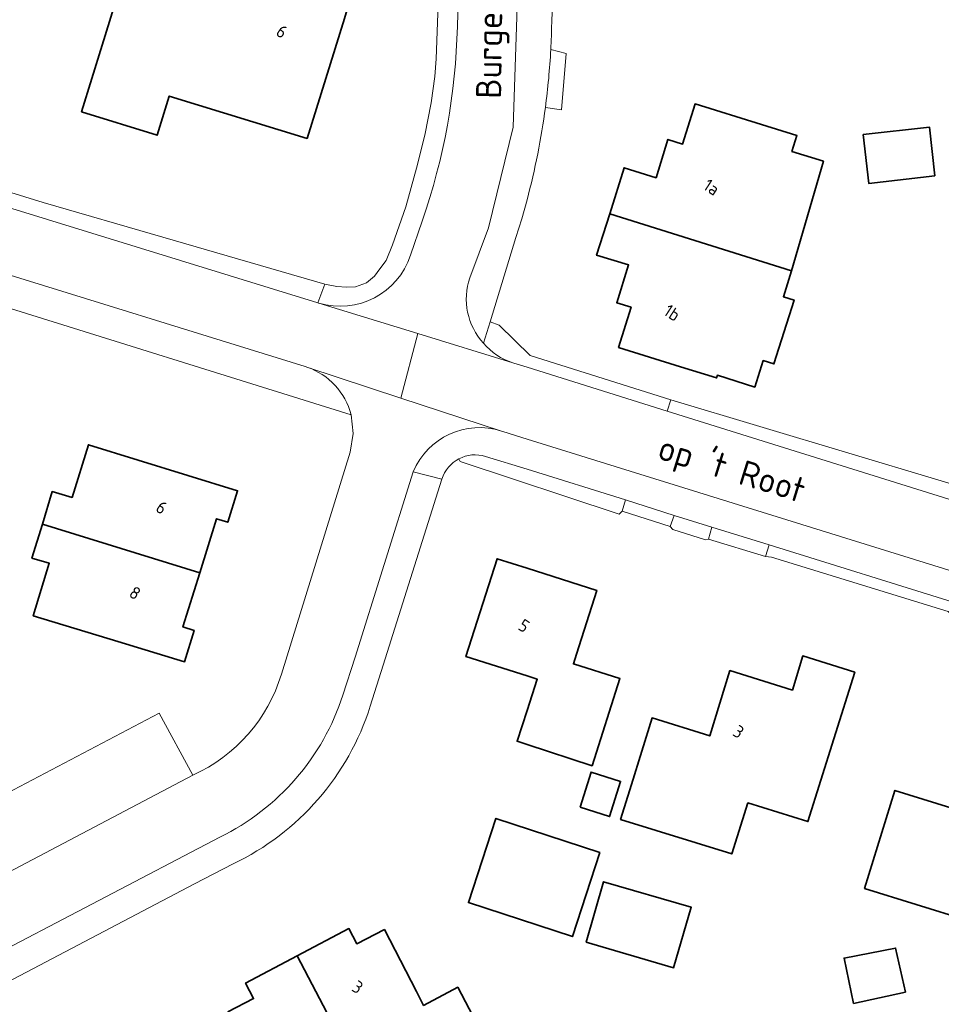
# Model space of a CAD drawing. Extents: x 184422 to 188298, y 343471 to 350189.
# Tile 363 of 513: x 186964 to 187030, y 348681 to 348752. Entities that reach past the tile are written whole.
import ezdxf
from ezdxf.enums import TextEntityAlignment as Align

# ---------------------------------------------------------------- set-up
doc = ezdxf.new("R2010")
doc.units = 0
for name, color, linetype, lineweight in [('B-WA-GR-BEPLANTING_CULTUUR_HEESTERS-GV', 252, 'Continuous', 18), ('B-WA-OG-TERREIN_ERF-GV', 252, 'Continuous', 18), ('B-WA-OG-TOPOGRAFIE-T18', 252, 'Continuous', 18), ('B-WA-VH-VERHARDING_ASFALT-GV', 252, 'Continuous', 18), ('B-WA-VH-VERHARDING_HALFVERHARDING-GV', 252, 'Continuous', 18), ('B-WA-VH-VERHARDING_OPEN-GV', 252, 'Continuous', 18), ('B-WA-VH-VERHARDING_STRAATBAKSTEEN-GV', 252, 'Continuous', 18), ('B-WE-OG-BEBOUWING-GV', 250, 'Continuous', 35), ('B-WE-OG-BEBOUWING-T18', 10, 'Continuous', 18)]:
    doc.layers.add(name, color=color, linetype=linetype, lineweight=lineweight)
doc.styles.add('NLCS-ISO-M1000-T18', font='NLCS-ISO.ttf', dxfattribs={"height": 1.8})
doc.styles.add('NLCS-ISO-M500-T18', font='NLCS-ISO.ttf', dxfattribs={"height": 0.9})

msp = doc.modelspace()

# ---------------------------------------------------------------- linework, layer by layer
at = {"layer": 'B-WA-GR-BEPLANTING_CULTUUR_HEESTERS-GV', "flags": 128}
for points in [[(186999.064, 348726.959), (187000, 348726.666), (187010.049, 348723.523), (187010.304, 348724.338), (187000.221, 348727.51), (186998.01, 348729.681), (186997.352, 348729.934), (186996.883, 348728.403)], [(186999.064, 348726.959), (187000, 348726.666), (187010.049, 348723.523), (187010.304, 348724.338), (187000.221, 348727.51), (186998.01, 348729.681), (186997.352, 348729.934), (186996.883, 348728.403)], [(186999.064, 348726.959), (187000, 348726.666), (187010.049, 348723.523), (187010.304, 348724.338), (187000.221, 348727.51), (186998.01, 348729.681), (186997.352, 348729.934), (186996.883, 348728.403)], [(186998.978, 348726.985), (186999.064, 348726.959)], [(186998.978, 348726.985), (186999.064, 348726.959)], [(186998.978, 348726.985), (186999.064, 348726.959)]]:
    msp.add_lwpolyline(points, dxfattribs=at)
at = {"layer": 'B-WA-GR-BEPLANTING_CULTUUR_HEESTERS-GV'}
msp.add_lwpolyline([(186996.883, 348728.403, 0.143841), (186998.978, 348726.985)], format="xyb", dxfattribs=at)
msp.add_lwpolyline([(186996.883, 348728.403, 0.143841), (186998.978, 348726.985)], format="xyb", dxfattribs=at)
msp.add_lwpolyline([(186996.883, 348728.403, 0.143841), (186998.978, 348726.985)], format="xyb", dxfattribs=at)
at = {"layer": 'B-WA-OG-TERREIN_ERF-GV', "flags": 128}
for points in [[(187003.307, 348808.9), (187003.284, 348807.992), (187003.219, 348805.454), (187004.017, 348805.449), (187004.184, 348801.254), (187003.106, 348801.188), (187002.181, 348766.706), (187003.232, 348766.681), (187003.044, 348762.004), (187002.056, 348762.053), (187001.77, 348751.372)], [(187003.307, 348808.9), (187003.284, 348807.992), (187003.219, 348805.454), (187004.017, 348805.449), (187004.184, 348801.254), (187003.106, 348801.188), (187002.181, 348766.706), (187003.232, 348766.681), (187003.044, 348762.004), (187002.056, 348762.053), (187001.77, 348751.372)], [(187003.307, 348808.9), (187003.284, 348807.992), (187003.219, 348805.454), (187004.017, 348805.449), (187004.184, 348801.254), (187003.106, 348801.188), (187002.181, 348766.706), (187003.232, 348766.681), (187003.044, 348762.004), (187002.056, 348762.053), (187001.77, 348751.372)], [(186911.349, 348753.958), (186919.604, 348751.458), (186955.743, 348740.31), (186956.061, 348741.341), (186965.288, 348738.495), (186973.88, 348736.005), (186985.5, 348732.637), (186986.359, 348732.456), (186987.046, 348732.419), (186987.697, 348732.443), (186988.485, 348732.718), (186989.065, 348733.198), (186989.449, 348733.725), (186989.906, 348734.337), (186990.353, 348735.443), (186991.302, 348738.187), (186992.076, 348740.95), (186992.67, 348743.311), (186993.126, 348745.628), (186993.377, 348747.53), (186993.476, 348748.797), (186993.826, 348757.958)], [(186911.349, 348753.958), (186919.604, 348751.458), (186955.743, 348740.31), (186956.061, 348741.341), (186965.288, 348738.495), (186973.88, 348736.005), (186985.5, 348732.637), (186986.359, 348732.456), (186987.046, 348732.419), (186987.697, 348732.443), (186988.485, 348732.718), (186989.065, 348733.198), (186989.449, 348733.725), (186989.906, 348734.337), (186990.353, 348735.443), (186991.302, 348738.187), (186992.076, 348740.95), (186992.67, 348743.311), (186993.126, 348745.628), (186993.377, 348747.53), (186993.476, 348748.797), (186993.826, 348757.958)], [(186911.349, 348753.958), (186919.604, 348751.458), (186955.743, 348740.31), (186956.061, 348741.341), (186965.288, 348738.495), (186973.88, 348736.005), (186985.5, 348732.637), (186986.359, 348732.456), (186987.046, 348732.419), (186987.697, 348732.443), (186988.485, 348732.718), (186989.065, 348733.198), (186989.449, 348733.725), (186989.906, 348734.337), (186990.353, 348735.443), (186991.302, 348738.187), (186992.076, 348740.95), (186992.67, 348743.311), (186993.126, 348745.628), (186993.377, 348747.53), (186993.476, 348748.797), (186993.826, 348757.958)], [(187001.703, 348749.46), (187002.796, 348749.167), (187002.479, 348745.135), (187001.318, 348745.309)], [(187001.703, 348749.46), (187002.796, 348749.167), (187002.479, 348745.135), (187001.318, 348745.309)], [(187001.703, 348749.46), (187002.796, 348749.167), (187002.479, 348745.135), (187001.318, 348745.309)], [(187000, 348738.678), (186999.617, 348737.316), (186999.199, 348735.966), (186997.352, 348729.934), (186998.01, 348729.681), (187000.221, 348727.51), (187010.304, 348724.338), (187035.842, 348716.669)], [(187000, 348738.678), (186999.617, 348737.316), (186999.199, 348735.966), (186997.352, 348729.934), (186998.01, 348729.681), (187000.221, 348727.51), (187010.304, 348724.338), (187035.842, 348716.669)], [(187000, 348738.678), (186999.617, 348737.316), (186999.199, 348735.966), (186997.352, 348729.934), (186998.01, 348729.681), (187000.221, 348727.51), (187010.304, 348724.338), (187035.842, 348716.669)], [(186982.382, 348704.642), (186987.318, 348720.579), (186987.536, 348721.916), (186987.381, 348723.262), (186960.714, 348731.57)], [(186982.382, 348704.642), (186987.318, 348720.579), (186987.536, 348721.916), (186987.381, 348723.262), (186960.714, 348731.57)], [(186982.382, 348704.642), (186987.318, 348720.579), (186987.536, 348721.916), (186987.381, 348723.262), (186960.714, 348731.57)], [(187048.637, 348671.906), (187039.699, 348674.61), (187039.302, 348675.775), (187039.92, 348677.55), (187040.979, 348682.427), (187045.435, 348696.728), (187047.591, 348703.806), (187034.306, 348707.805), (187033.91, 348707.791), (187030.539, 348708.817), (187030.199, 348709.156), (187017.526, 348713.034), (187017.092, 348713.091), (187013.009, 348714.345), (187012.804, 348714.3), (187010.452, 348715.021), (187010.274, 348715.24), (187006.828, 348716.357), (187006.619, 348716.125), (186995.215, 348719.911), (186995.118, 348720.102)], [(187048.637, 348671.906), (187039.699, 348674.61), (187039.302, 348675.775), (187039.92, 348677.55), (187040.979, 348682.427), (187045.435, 348696.728), (187047.591, 348703.806), (187034.306, 348707.805), (187033.91, 348707.791), (187030.539, 348708.817), (187030.199, 348709.156), (187017.526, 348713.034), (187017.092, 348713.091), (187013.009, 348714.345), (187012.804, 348714.3), (187010.452, 348715.021), (187010.274, 348715.24), (187006.828, 348716.357), (187006.619, 348716.125), (186995.215, 348719.911), (186995.118, 348720.102)], [(187048.637, 348671.906), (187039.699, 348674.61), (187039.302, 348675.775), (187039.92, 348677.55), (187040.979, 348682.427), (187045.435, 348696.728), (187047.591, 348703.806), (187034.306, 348707.805), (187033.91, 348707.791), (187030.539, 348708.817), (187030.199, 348709.156), (187017.526, 348713.034), (187017.092, 348713.091), (187013.009, 348714.345), (187012.804, 348714.3), (187010.452, 348715.021), (187010.274, 348715.24), (187006.828, 348716.357), (187006.619, 348716.125), (186995.215, 348719.911), (186995.118, 348720.102)], [(186993.898, 348718.644), (186989.691, 348705.298), (186988.75, 348702.346)], [(186993.898, 348718.644), (186989.691, 348705.298), (186988.75, 348702.346)], [(186993.898, 348718.644), (186989.691, 348705.298), (186988.75, 348702.346)], [(186949.626, 348683.557), (186960.536, 348689.256), (186958.157, 348693.715), (186973.623, 348701.85), (186976.038, 348697.414)], [(186949.626, 348683.557), (186960.536, 348689.256), (186958.157, 348693.715), (186973.623, 348701.85), (186976.038, 348697.414)], [(186949.626, 348683.557), (186960.536, 348689.256), (186958.157, 348693.715), (186973.623, 348701.85), (186976.038, 348697.414)], [(186978.924, 348691.048), (186976.145, 348689.624), (186952.94, 348677.419)], [(186978.924, 348691.048), (186976.145, 348689.624), (186952.94, 348677.419)], [(186978.924, 348691.048), (186976.145, 348689.624), (186952.94, 348677.419)], [(186978.545, 348680.426), (186980.392, 348681.379), (186979.814, 348682.499), (186983.524, 348684.451), (186987.223, 348686.398), (186987.791, 348685.312), (186989.778, 348686.334), (186992.065, 348681.888), (186992.579, 348680.889), (186995.028, 348682.198), (186997.76, 348676.994)], [(186978.545, 348680.426), (186980.392, 348681.379), (186979.814, 348682.499), (186983.524, 348684.451), (186987.223, 348686.398), (186987.791, 348685.312), (186989.778, 348686.334), (186992.065, 348681.888), (186992.579, 348680.889), (186995.028, 348682.198), (186997.76, 348676.994)], [(186978.545, 348680.426), (186980.392, 348681.379), (186979.814, 348682.499), (186983.524, 348684.451), (186987.223, 348686.398), (186987.791, 348685.312), (186989.778, 348686.334), (186992.065, 348681.888), (186992.579, 348680.889), (186995.028, 348682.198), (186997.76, 348676.994)]]:
    msp.add_lwpolyline(points, dxfattribs=at)
for points in [[(186974.336, 348746.116), (186973.471, 348743.316), (186968.051, 348744.99), (186969.527, 348749.767), (186972.661, 348759.911), (186987.945, 348755.228), (186986.901, 348751.694), (186984.225, 348743.086)], [(186974.336, 348746.116), (186973.471, 348743.316), (186968.051, 348744.99), (186969.527, 348749.767), (186972.661, 348759.911), (186987.945, 348755.228), (186986.901, 348751.694), (186984.225, 348743.086)], [(186974.336, 348746.116), (186973.471, 348743.316), (186968.051, 348744.99), (186969.527, 348749.767), (186972.661, 348759.911), (186987.945, 348755.228), (186986.901, 348751.694), (186984.225, 348743.086)], [(187005.938, 348737.684), (187006.962, 348740.978), (187009.254, 348740.266), (187010.106, 348743.007), (187011.156, 348742.68), (187012.05, 348745.554), (187016.824, 348744.07), (187019.35, 348743.285), (187018.997, 348742.15), (187021.253, 348741.448), (187018.972, 348733.595), (187018.384, 348731.725), (187019.147, 348731.485), (187017.705, 348726.907), (187016.942, 348727.147), (187016.345, 348725.249), (187013.66, 348726.094), (187013.6, 348725.902), (187011.012, 348726.707), (187006.572, 348728.086), (187007.468, 348730.971), (187006.436, 348731.291), (187007.281, 348734.013), (187004.986, 348734.708)], [(187005.938, 348737.684), (187006.962, 348740.978), (187009.254, 348740.266), (187010.106, 348743.007), (187011.156, 348742.68), (187012.05, 348745.554), (187016.824, 348744.07), (187019.35, 348743.285), (187018.997, 348742.15), (187021.253, 348741.448), (187018.972, 348733.595), (187018.384, 348731.725), (187019.147, 348731.485), (187017.705, 348726.907), (187016.942, 348727.147), (187016.345, 348725.249), (187013.66, 348726.094), (187013.6, 348725.902), (187011.012, 348726.707), (187006.572, 348728.086), (187007.468, 348730.971), (187006.436, 348731.291), (187007.281, 348734.013), (187004.986, 348734.708)], [(187005.938, 348737.684), (187006.962, 348740.978), (187009.254, 348740.266), (187010.106, 348743.007), (187011.156, 348742.68), (187012.05, 348745.554), (187016.824, 348744.07), (187019.35, 348743.285), (187018.997, 348742.15), (187021.253, 348741.448), (187018.972, 348733.595), (187018.384, 348731.725), (187019.147, 348731.485), (187017.705, 348726.907), (187016.942, 348727.147), (187016.345, 348725.249), (187013.66, 348726.094), (187013.6, 348725.902), (187011.012, 348726.707), (187006.572, 348728.086), (187007.468, 348730.971), (187006.436, 348731.291), (187007.281, 348734.013), (187004.986, 348734.708)], [(186975.44, 348705.541), (186970.657, 348706.998), (186964.593, 348708.845), (186965.738, 348712.606), (186964.497, 348712.984), (186965.239, 348715.421), (186965.952, 348717.762), (186967.374, 348717.328), (186968.544, 348721.115), (186979.238, 348717.812), (186978.538, 348715.554), (186977.73, 348715.8), (186976.528, 348711.927), (186975.323, 348708.046), (186976.125, 348707.79)], [(186975.44, 348705.541), (186970.657, 348706.998), (186964.593, 348708.845), (186965.738, 348712.606), (186964.497, 348712.984), (186965.239, 348715.421), (186965.952, 348717.762), (186967.374, 348717.328), (186968.544, 348721.115), (186979.238, 348717.812), (186978.538, 348715.554), (186977.73, 348715.8), (186976.528, 348711.927), (186975.323, 348708.046), (186976.125, 348707.79)], [(186975.44, 348705.541), (186970.657, 348706.998), (186964.593, 348708.845), (186965.738, 348712.606), (186964.497, 348712.984), (186965.239, 348715.421), (186965.952, 348717.762), (186967.374, 348717.328), (186968.544, 348721.115), (186979.238, 348717.812), (186978.538, 348715.554), (186977.73, 348715.8), (186976.528, 348711.927), (186975.323, 348708.046), (186976.125, 348707.79)], [(187004.676, 348698.085), (187000, 348699.61), (186999.281, 348699.845), (187000, 348702.049), (187000.731, 348704.289), (187000, 348704.522), (186995.613, 348705.918), (186997.858, 348712.931), (187000, 348712.251), (187004.997, 348710.665), (187003.543, 348706.083), (187003.323, 348705.394), (187006.659, 348704.335)], [(187004.676, 348698.085), (187000, 348699.61), (186999.281, 348699.845), (187000, 348702.049), (187000.731, 348704.289), (187000, 348704.522), (186995.613, 348705.918), (186997.858, 348712.931), (187000, 348712.251), (187004.997, 348710.665), (187003.543, 348706.083), (187003.323, 348705.394), (187006.659, 348704.335)], [(187004.676, 348698.085), (187000, 348699.61), (186999.281, 348699.845), (187000, 348702.049), (187000.731, 348704.289), (187000, 348704.522), (186995.613, 348705.918), (186997.858, 348712.931), (187000, 348712.251), (187004.997, 348710.665), (187003.543, 348706.083), (187003.323, 348705.394), (187006.659, 348704.335)], [(187022.007, 348700.021), (187020.14, 348694.084), (187015.825, 348695.425), (187014.685, 348691.759), (187006.713, 348694.238), (187007.489, 348696.734), (187008.974, 348701.509), (187013.099, 348700.226), (187014.554, 348704.905), (187019.028, 348703.514), (187019.774, 348705.965), (187023.507, 348704.791)], [(187022.007, 348700.021), (187020.14, 348694.084), (187015.825, 348695.425), (187014.685, 348691.759), (187006.713, 348694.238), (187007.489, 348696.734), (187008.974, 348701.509), (187013.099, 348700.226), (187014.554, 348704.905), (187019.028, 348703.514), (187019.774, 348705.965), (187023.507, 348704.791)], [(187022.007, 348700.021), (187020.14, 348694.084), (187015.825, 348695.425), (187014.685, 348691.759), (187006.713, 348694.238), (187007.489, 348696.734), (187008.974, 348701.509), (187013.099, 348700.226), (187014.554, 348704.905), (187019.028, 348703.514), (187019.774, 348705.965), (187023.507, 348704.791)], [(187038.576, 348694.777), (187036.168, 348687.036), (187034.149, 348686.582), (187031.733, 348687.332), (187031.617, 348686.984), (187024.207, 348689.282), (187026.387, 348696.314), (187030.395, 348695.071), (187031.68, 348699.204), (187034.832, 348698.224), (187035.669, 348700.917), (187040.061, 348699.551)], [(187038.576, 348694.777), (187036.168, 348687.036), (187034.149, 348686.582), (187031.733, 348687.332), (187031.617, 348686.984), (187024.207, 348689.282), (187026.387, 348696.314), (187030.395, 348695.071), (187031.68, 348699.204), (187034.832, 348698.224), (187035.669, 348700.917), (187040.061, 348699.551)], [(187038.576, 348694.777), (187036.168, 348687.036), (187034.149, 348686.582), (187031.733, 348687.332), (187031.617, 348686.984), (187024.207, 348689.282), (187026.387, 348696.314), (187030.395, 348695.071), (187031.68, 348699.204), (187034.832, 348698.224), (187035.669, 348700.917), (187040.061, 348699.551)], [(187003.259, 348685.834), (186995.799, 348688.271), (186997.77, 348694.306), (187005.231, 348691.87)], [(187003.259, 348685.834), (186995.799, 348688.271), (186997.77, 348694.306), (187005.231, 348691.87)], [(187003.259, 348685.834), (186995.799, 348688.271), (186997.77, 348694.306), (187005.231, 348691.87)], [(187005.496, 348689.762), (187011.778, 348687.93), (187010.514, 348683.595), (187004.231, 348685.427)], [(187005.496, 348689.762), (187011.778, 348687.93), (187010.514, 348683.595), (187004.231, 348685.427)], [(187005.496, 348689.762), (187011.778, 348687.93), (187010.514, 348683.595), (187004.231, 348685.427)], [(187022.743, 348684.292), (187026.429, 348685.002), (187027.137, 348681.843), (187023.423, 348681.02)], [(187022.743, 348684.292), (187026.429, 348685.002), (187027.137, 348681.843), (187023.423, 348681.02)], [(187022.743, 348684.292), (187026.429, 348685.002), (187027.137, 348681.843), (187023.423, 348681.02)]]:
    msp.add_lwpolyline(points, close=True, dxfattribs=at)
at = {"layer": 'B-WA-OG-TERREIN_ERF-GV'}
for points in [[(187001.77, 348751.372, -0.00899), (187001.703, 348749.46)], [(187001.77, 348751.372, -0.00899), (187001.703, 348749.46)], [(187001.77, 348751.372, -0.00899), (187001.703, 348749.46)], [(187001.318, 348745.309, -0.032054), (187000, 348738.678)], [(187001.318, 348745.309, -0.032054), (187000, 348738.678)], [(187001.318, 348745.309, -0.032054), (187000, 348738.678)], [(186995.118, 348720.102, 0.197873), (186993.898, 348718.644)], [(186995.118, 348720.102, 0.197873), (186993.898, 348718.644)], [(186995.118, 348720.102, 0.197873), (186993.898, 348718.644)], [(186976.038, 348697.414, 0.216606), (186982.382, 348704.642)], [(186976.038, 348697.414, 0.216606), (186982.382, 348704.642)], [(186976.038, 348697.414, 0.216606), (186982.382, 348704.642)], [(186988.75, 348702.346, -0.208009), (186978.924, 348691.048)], [(186988.75, 348702.346, -0.208009), (186978.924, 348691.048)], [(186988.75, 348702.346, -0.208009), (186978.924, 348691.048)]]:
    msp.add_lwpolyline(points, format="xyb", dxfattribs=at)
at = {"layer": 'B-WA-VH-VERHARDING_ASFALT-GV', "flags": 128}
for points in [[(186995.897, 348733.09), (186997.235, 348736.663), (186999.012, 348743.898), (187000, 348774.056), (187001.031, 348805.526), (187001.081, 348808.048), (187000, 348808.135), (186996.46, 348808.419), (186996.474, 348807.357), (186996.187, 348796.342), (186996.039, 348790.665), (186995.932, 348786.59), (186995.703, 348777.798), (186995.325, 348763.29), (186995.007, 348751.101)], [(186995.897, 348733.09), (186997.235, 348736.663), (186999.012, 348743.898), (187000, 348774.056), (187001.031, 348805.526), (187001.081, 348808.048), (187000, 348808.135), (186996.46, 348808.419), (186996.474, 348807.357), (186996.187, 348796.342), (186996.039, 348790.665), (186995.932, 348786.59), (186995.703, 348777.798), (186995.325, 348763.29), (186995.007, 348751.101)], [(186995.897, 348733.09), (186997.235, 348736.663), (186999.012, 348743.898), (187000, 348774.056), (187001.031, 348805.526), (187001.081, 348808.048), (187000, 348808.135), (186996.46, 348808.419), (186996.474, 348807.357), (186996.187, 348796.342), (186996.039, 348790.665), (186995.932, 348786.59), (186995.703, 348777.798), (186995.325, 348763.29), (186995.007, 348751.101)], [(186984.219, 348726.678), (186990.959, 348724.462), (186992.159, 348729.083), (186985.062, 348731.267), (186985.046, 348731.272), (186985.007, 348731.284), (186984.996, 348731.287), (186955.743, 348740.31), (186919.604, 348751.458), (186911.349, 348753.958), (186910.161, 348753.986)], [(186984.219, 348726.678), (186990.959, 348724.462), (186992.159, 348729.083), (186985.062, 348731.267), (186985.046, 348731.272), (186985.007, 348731.284), (186984.996, 348731.287), (186955.743, 348740.31), (186919.604, 348751.458), (186911.349, 348753.958), (186910.161, 348753.986)], [(186984.219, 348726.678), (186990.959, 348724.462), (186992.159, 348729.083), (186985.062, 348731.267), (186985.046, 348731.272), (186985.007, 348731.284), (186984.996, 348731.287), (186955.743, 348740.31), (186919.604, 348751.458), (186911.349, 348753.958), (186910.161, 348753.986)], [(186912.716, 348748.822), (186984.08, 348726.723)], [(186912.716, 348748.822), (186984.08, 348726.723)], [(186912.716, 348748.822), (186984.08, 348726.723)], [(186992.481, 348737.154), (186991.654, 348734.697)], [(186992.481, 348737.154), (186991.654, 348734.697)], [(186992.481, 348737.154), (186991.654, 348734.697)], [(186985.062, 348731.267), (186992.159, 348729.083), (186998.978, 348726.985)], [(186985.062, 348731.267), (186992.159, 348729.083), (186998.978, 348726.985)], [(186985.062, 348731.267), (186992.159, 348729.083), (186998.978, 348726.985)], [(186998.166, 348722.093), (186990.959, 348724.462), (186984.219, 348726.678)], [(186998.166, 348722.093), (186990.959, 348724.462), (186984.219, 348726.678)], [(186998.166, 348722.093), (186990.959, 348724.462), (186984.219, 348726.678)], [(186987.381, 348723.262), (186987.536, 348721.916), (186987.318, 348720.579), (186982.382, 348704.642)], [(186987.381, 348723.262), (186987.536, 348721.916), (186987.318, 348720.579), (186982.382, 348704.642)], [(186987.381, 348723.262), (186987.536, 348721.916), (186987.318, 348720.579), (186982.382, 348704.642)], [(186986.793, 348703.148), (186987.682, 348705.863), (186991.842, 348719.176)], [(186986.793, 348703.148), (186987.682, 348705.863), (186991.842, 348719.176)], [(186986.793, 348703.148), (186987.682, 348705.863), (186991.842, 348719.176)], [(186976.038, 348697.414), (186960.536, 348689.256), (186949.626, 348683.557)], [(186976.038, 348697.414), (186960.536, 348689.256), (186949.626, 348683.557)], [(186976.038, 348697.414), (186960.536, 348689.256), (186949.626, 348683.557)], [(186951.913, 348679.331), (186977.972, 348692.949)], [(186951.913, 348679.331), (186977.972, 348692.949)], [(186951.913, 348679.331), (186977.972, 348692.949)]]:
    msp.add_lwpolyline(points, dxfattribs=at)
at = {"layer": 'B-WA-VH-VERHARDING_ASFALT-GV'}
for points in [[(186995.007, 348751.101, -0.077731), (186992.481, 348737.154)], [(186995.007, 348751.101, -0.077731), (186992.481, 348737.154)], [(186995.007, 348751.101, -0.077731), (186992.481, 348737.154)], [(186991.654, 348734.697, -0.403152), (186985.062, 348731.267)], [(186991.654, 348734.697, -0.403152), (186985.062, 348731.267)], [(186991.654, 348734.697, -0.403152), (186985.062, 348731.267)], [(186996.883, 348728.403, -0.27702), (186995.897, 348733.09)], [(186996.883, 348728.403, -0.27702), (186995.897, 348733.09)], [(186996.883, 348728.403, -0.27702), (186995.897, 348733.09)], [(186998.978, 348726.985, -0.143841), (186996.883, 348728.403)], [(186998.978, 348726.985, -0.143841), (186996.883, 348728.403)], [(186998.978, 348726.985, -0.143841), (186996.883, 348728.403)], [(186984.08, 348726.723, -0.00862), (186984.219, 348726.678)], [(186984.08, 348726.723, -0.00862), (186984.219, 348726.678)], [(186984.08, 348726.723, -0.00862), (186984.219, 348726.678)], [(186984.219, 348726.678, -0.251749), (186987.381, 348723.262)], [(186984.219, 348726.678, -0.251749), (186987.381, 348723.262)], [(186984.219, 348726.678, -0.251749), (186987.381, 348723.262)], [(186991.842, 348719.176, -0.389083), (186998.166, 348722.093)], [(186991.842, 348719.176, -0.389083), (186998.166, 348722.093)], [(186991.842, 348719.176, -0.389083), (186998.166, 348722.093)], [(186982.382, 348704.642, -0.216606), (186976.038, 348697.414)], [(186982.382, 348704.642, -0.216606), (186976.038, 348697.414)], [(186982.382, 348704.642, -0.216606), (186976.038, 348697.414)], [(186977.972, 348692.949, 0.202101), (186986.793, 348703.148)], [(186977.972, 348692.949, 0.202101), (186986.793, 348703.148)], [(186977.972, 348692.949, 0.202101), (186986.793, 348703.148)]]:
    msp.add_lwpolyline(points, format="xyb", dxfattribs=at)
at = {"layer": 'B-WA-VH-VERHARDING_ASFALT-GV', "flags": 128}
msp.add_lwpolyline([(187051.737, 348710.482), (187050.074, 348711.002), (187010.049, 348723.523), (187000, 348726.666), (186999.064, 348726.959), (186998.978, 348726.985), (186992.159, 348729.083), (186990.959, 348724.462), (186998.166, 348722.093), (186998.257, 348722.063), (187000, 348721.521), (187050.264, 348705.903)], close=True, dxfattribs=at)
msp.add_lwpolyline([(187051.737, 348710.482), (187050.074, 348711.002), (187010.049, 348723.523), (187000, 348726.666), (186999.064, 348726.959), (186998.978, 348726.985), (186992.159, 348729.083), (186990.959, 348724.462), (186998.166, 348722.093), (186998.257, 348722.063), (187000, 348721.521), (187050.264, 348705.903)], close=True, dxfattribs=at)
msp.add_lwpolyline([(187051.737, 348710.482), (187050.074, 348711.002), (187010.049, 348723.523), (187000, 348726.666), (186999.064, 348726.959), (186998.978, 348726.985), (186992.159, 348729.083), (186990.959, 348724.462), (186998.166, 348722.093), (186998.257, 348722.063), (187000, 348721.521), (187050.264, 348705.903)], close=True, dxfattribs=at)
at = {"layer": 'B-WA-VH-VERHARDING_HALFVERHARDING-GV'}
msp.add_lwpolyline([(186997.012, 348720.274, 0.198515), (186995.118, 348720.102)], format="xyb", dxfattribs=at)
msp.add_lwpolyline([(186997.012, 348720.274, 0.198515), (186995.118, 348720.102)], format="xyb", dxfattribs=at)
msp.add_lwpolyline([(186997.012, 348720.274, 0.198515), (186995.118, 348720.102)], format="xyb", dxfattribs=at)
at = {"layer": 'B-WA-VH-VERHARDING_HALFVERHARDING-GV', "flags": 128}
for points in [[(186995.118, 348720.102), (186995.215, 348719.911)], [(186995.118, 348720.102), (186995.215, 348719.911)], [(186995.118, 348720.102), (186995.215, 348719.911)], [(186995.215, 348719.911), (187006.619, 348716.125), (187006.828, 348716.357), (187007.059, 348717.158), (187000, 348719.347), (186997.012, 348720.274)], [(186995.215, 348719.911), (187006.619, 348716.125), (187006.828, 348716.357), (187007.059, 348717.158), (187000, 348719.347), (186997.012, 348720.274)], [(186995.215, 348719.911), (187006.619, 348716.125), (187006.828, 348716.357), (187007.059, 348717.158), (187000, 348719.347), (186997.012, 348720.274)]]:
    msp.add_lwpolyline(points, dxfattribs=at)
for points in [[(187010.274, 348715.24), (187010.452, 348715.021), (187012.804, 348714.3), (187013.009, 348714.345), (187013.263, 348715.197), (187010.564, 348716.03)], [(187010.274, 348715.24), (187010.452, 348715.021), (187012.804, 348714.3), (187013.009, 348714.345), (187013.263, 348715.197), (187010.564, 348716.03)], [(187010.274, 348715.24), (187010.452, 348715.021), (187012.804, 348714.3), (187013.009, 348714.345), (187013.263, 348715.197), (187010.564, 348716.03)], [(187017.092, 348713.091), (187017.526, 348713.034), (187030.199, 348709.156), (187030.539, 348708.817), (187030.867, 348709.731), (187017.359, 348713.928)], [(187017.092, 348713.091), (187017.526, 348713.034), (187030.199, 348709.156), (187030.539, 348708.817), (187030.867, 348709.731), (187017.359, 348713.928)], [(187017.092, 348713.091), (187017.526, 348713.034), (187030.199, 348709.156), (187030.539, 348708.817), (187030.867, 348709.731), (187017.359, 348713.928)]]:
    msp.add_lwpolyline(points, close=True, dxfattribs=at)
at = {"layer": 'B-WA-VH-VERHARDING_OPEN-GV', "flags": 128}
for points in [[(186955.743, 348740.31), (186984.996, 348731.287), (186985.007, 348731.284), (186985.5, 348732.637), (186973.88, 348736.005), (186965.288, 348738.495), (186956.061, 348741.341)], [(186955.743, 348740.31), (186984.996, 348731.287), (186985.007, 348731.284), (186985.5, 348732.637), (186973.88, 348736.005), (186965.288, 348738.495), (186956.061, 348741.341)], [(186955.743, 348740.31), (186984.996, 348731.287), (186985.007, 348731.284), (186985.5, 348732.637), (186973.88, 348736.005), (186965.288, 348738.495), (186956.061, 348741.341)], [(186976.038, 348697.414), (186973.623, 348701.85), (186958.157, 348693.715), (186960.536, 348689.256)], [(186976.038, 348697.414), (186973.623, 348701.85), (186958.157, 348693.715), (186960.536, 348689.256)], [(186976.038, 348697.414), (186973.623, 348701.85), (186958.157, 348693.715), (186960.536, 348689.256)]]:
    msp.add_lwpolyline(points, close=True, dxfattribs=at)
at = {"layer": 'B-WA-VH-VERHARDING_OPEN-GV'}
for points in [[(186998.166, 348722.093, 0.389083), (186991.842, 348719.176)], [(186998.166, 348722.093, 0.389083), (186991.842, 348719.176)], [(186998.166, 348722.093, 0.389083), (186991.842, 348719.176)], [(186993.898, 348718.644, -0.197873), (186995.118, 348720.102)], [(186993.898, 348718.644, -0.197873), (186995.118, 348720.102)], [(186993.898, 348718.644, -0.197873), (186995.118, 348720.102)], [(186995.118, 348720.102, -0.198515), (186997.012, 348720.274)], [(186995.118, 348720.102, -0.198515), (186997.012, 348720.274)], [(186995.118, 348720.102, -0.198515), (186997.012, 348720.274)]]:
    msp.add_lwpolyline(points, format="xyb", dxfattribs=at)
at = {"layer": 'B-WA-VH-VERHARDING_OPEN-GV', "flags": 128}
for points in [[(187050.264, 348705.903), (187000, 348721.521), (186998.257, 348722.063), (186998.166, 348722.093)], [(187050.264, 348705.903), (187000, 348721.521), (186998.257, 348722.063), (186998.166, 348722.093)], [(187050.264, 348705.903), (187000, 348721.521), (186998.257, 348722.063), (186998.166, 348722.093)], [(186997.012, 348720.274), (187000, 348719.347), (187007.059, 348717.158), (187010.564, 348716.03), (187013.263, 348715.197), (187017.359, 348713.928), (187030.867, 348709.731), (187034.242, 348708.675), (187047.812, 348704.533), (187054.574, 348702.469)], [(186997.012, 348720.274), (187000, 348719.347), (187007.059, 348717.158), (187010.564, 348716.03), (187013.263, 348715.197), (187017.359, 348713.928), (187030.867, 348709.731), (187034.242, 348708.675), (187047.812, 348704.533), (187054.574, 348702.469)], [(186997.012, 348720.274), (187000, 348719.347), (187007.059, 348717.158), (187010.564, 348716.03), (187013.263, 348715.197), (187017.359, 348713.928), (187030.867, 348709.731), (187034.242, 348708.675), (187047.812, 348704.533), (187054.574, 348702.469)], [(186991.842, 348719.176), (186993.898, 348718.644)], [(186991.842, 348719.176), (186993.898, 348718.644)], [(186991.842, 348719.176), (186993.898, 348718.644)]]:
    msp.add_lwpolyline(points, dxfattribs=at)
at = {"layer": 'B-WA-VH-VERHARDING_STRAATBAKSTEEN-GV', "flags": 128}
for points in [[(187001.77, 348751.372), (187002.056, 348762.053), (187002.181, 348766.706), (187003.106, 348801.188), (187003.199, 348804.668), (187003.219, 348805.454), (187003.284, 348807.992), (187001.081, 348808.048), (187001.031, 348805.526), (187000, 348774.056), (186999.012, 348743.898), (186997.235, 348736.663), (186995.897, 348733.09)], [(187001.77, 348751.372), (187002.056, 348762.053), (187002.181, 348766.706), (187003.106, 348801.188), (187003.199, 348804.668), (187003.219, 348805.454), (187003.284, 348807.992), (187001.081, 348808.048), (187001.031, 348805.526), (187000, 348774.056), (186999.012, 348743.898), (186997.235, 348736.663), (186995.897, 348733.09)], [(187001.77, 348751.372), (187002.056, 348762.053), (187002.181, 348766.706), (187003.106, 348801.188), (187003.199, 348804.668), (187003.219, 348805.454), (187003.284, 348807.992), (187001.081, 348808.048), (187001.031, 348805.526), (187000, 348774.056), (186999.012, 348743.898), (186997.235, 348736.663), (186995.897, 348733.09)], [(186995.007, 348751.101), (186995.325, 348763.29), (186993.95, 348763.365), (186993.826, 348757.958), (186993.476, 348748.797), (186993.377, 348747.53), (186993.126, 348745.628), (186992.67, 348743.311), (186992.076, 348740.95), (186991.302, 348738.187), (186990.353, 348735.443), (186989.906, 348734.337), (186989.449, 348733.725), (186989.065, 348733.198), (186988.485, 348732.718), (186987.697, 348732.443), (186987.046, 348732.419), (186986.359, 348732.456), (186985.5, 348732.637), (186985.007, 348731.284), (186985.046, 348731.272), (186985.062, 348731.267)], [(186995.007, 348751.101), (186995.325, 348763.29), (186993.95, 348763.365), (186993.826, 348757.958), (186993.476, 348748.797), (186993.377, 348747.53), (186993.126, 348745.628), (186992.67, 348743.311), (186992.076, 348740.95), (186991.302, 348738.187), (186990.353, 348735.443), (186989.906, 348734.337), (186989.449, 348733.725), (186989.065, 348733.198), (186988.485, 348732.718), (186987.697, 348732.443), (186987.046, 348732.419), (186986.359, 348732.456), (186985.5, 348732.637), (186985.007, 348731.284), (186985.046, 348731.272), (186985.062, 348731.267)], [(186995.007, 348751.101), (186995.325, 348763.29), (186993.95, 348763.365), (186993.826, 348757.958), (186993.476, 348748.797), (186993.377, 348747.53), (186993.126, 348745.628), (186992.67, 348743.311), (186992.076, 348740.95), (186991.302, 348738.187), (186990.353, 348735.443), (186989.906, 348734.337), (186989.449, 348733.725), (186989.065, 348733.198), (186988.485, 348732.718), (186987.697, 348732.443), (186987.046, 348732.419), (186986.359, 348732.456), (186985.5, 348732.637), (186985.007, 348731.284), (186985.046, 348731.272), (186985.062, 348731.267)], [(187001.318, 348745.309), (187002.479, 348745.135), (187002.796, 348749.167), (187001.703, 348749.46)], [(187001.318, 348745.309), (187002.479, 348745.135), (187002.796, 348749.167), (187001.703, 348749.46)], [(187001.318, 348745.309), (187002.479, 348745.135), (187002.796, 348749.167), (187001.703, 348749.46)], [(186984.08, 348726.723), (186912.716, 348748.822)], [(186984.08, 348726.723), (186912.716, 348748.822)], [(186984.08, 348726.723), (186912.716, 348748.822)], [(186996.883, 348728.403), (186997.352, 348729.934), (186999.199, 348735.966), (186999.617, 348737.316), (187000, 348738.678)], [(186996.883, 348728.403), (186997.352, 348729.934), (186999.199, 348735.966), (186999.617, 348737.316), (187000, 348738.678)], [(186996.883, 348728.403), (186997.352, 348729.934), (186999.199, 348735.966), (186999.617, 348737.316), (187000, 348738.678)], [(186991.654, 348734.697), (186992.481, 348737.154)], [(186991.654, 348734.697), (186992.481, 348737.154)], [(186991.654, 348734.697), (186992.481, 348737.154)], [(186959.217, 348731.999), (186960.714, 348731.57), (186987.381, 348723.262)], [(186959.217, 348731.999), (186960.714, 348731.57), (186987.381, 348723.262)], [(186959.217, 348731.999), (186960.714, 348731.57), (186987.381, 348723.262)], [(186988.75, 348702.346), (186989.691, 348705.298), (186993.898, 348718.644), (186991.842, 348719.176), (186987.682, 348705.863), (186986.793, 348703.148)], [(186988.75, 348702.346), (186989.691, 348705.298), (186993.898, 348718.644), (186991.842, 348719.176), (186987.682, 348705.863), (186986.793, 348703.148)], [(186988.75, 348702.346), (186989.691, 348705.298), (186993.898, 348718.644), (186991.842, 348719.176), (186987.682, 348705.863), (186986.793, 348703.148)], [(186977.972, 348692.949), (186951.913, 348679.331)], [(186977.972, 348692.949), (186951.913, 348679.331)], [(186977.972, 348692.949), (186951.913, 348679.331)], [(186952.94, 348677.419), (186976.145, 348689.624), (186978.924, 348691.048)], [(186952.94, 348677.419), (186976.145, 348689.624), (186978.924, 348691.048)], [(186952.94, 348677.419), (186976.145, 348689.624), (186978.924, 348691.048)]]:
    msp.add_lwpolyline(points, dxfattribs=at)
at = {"layer": 'B-WA-VH-VERHARDING_STRAATBAKSTEEN-GV'}
for points in [[(186992.481, 348737.154, 0.077731), (186995.007, 348751.101)], [(186992.481, 348737.154, 0.077731), (186995.007, 348751.101)], [(186992.481, 348737.154, 0.077731), (186995.007, 348751.101)], [(187001.703, 348749.46, 0.00899), (187001.77, 348751.372)], [(187001.703, 348749.46, 0.00899), (187001.77, 348751.372)], [(187001.703, 348749.46, 0.00899), (187001.77, 348751.372)], [(187001.318, 348745.309, 0.019935), (187001.703, 348749.46)], [(187001.703, 348749.46, -0.019935), (187001.318, 348745.309)], [(187001.318, 348745.309, 0.019935), (187001.703, 348749.46)], [(187001.703, 348749.46, -0.019935), (187001.318, 348745.309)], [(187001.318, 348745.309, 0.019935), (187001.703, 348749.46)], [(187001.703, 348749.46, -0.019935), (187001.318, 348745.309)], [(187000, 348738.678, 0.032054), (187001.318, 348745.309)], [(187000, 348738.678, 0.032054), (187001.318, 348745.309)], [(187000, 348738.678, 0.032054), (187001.318, 348745.309)], [(186985.062, 348731.267, 0.403152), (186991.654, 348734.697)], [(186985.062, 348731.267, 0.403152), (186991.654, 348734.697)], [(186985.062, 348731.267, 0.403152), (186991.654, 348734.697)], [(186995.897, 348733.09, 0.27702), (186996.883, 348728.403)], [(186995.897, 348733.09, 0.27702), (186996.883, 348728.403)], [(186995.897, 348733.09, 0.27702), (186996.883, 348728.403)], [(186984.219, 348726.678, 0.00862), (186984.08, 348726.723)], [(186984.219, 348726.678, 0.00862), (186984.08, 348726.723)], [(186984.219, 348726.678, 0.00862), (186984.08, 348726.723)], [(186987.381, 348723.262, 0.251749), (186984.219, 348726.678)], [(186987.381, 348723.262, 0.251749), (186984.219, 348726.678)], [(186987.381, 348723.262, 0.251749), (186984.219, 348726.678)], [(186986.793, 348703.148, -0.202101), (186977.972, 348692.949)], [(186986.793, 348703.148, -0.202101), (186977.972, 348692.949)], [(186986.793, 348703.148, -0.202101), (186977.972, 348692.949)], [(186978.924, 348691.048, 0.208009), (186988.75, 348702.346)], [(186978.924, 348691.048, 0.208009), (186988.75, 348702.346)], [(186978.924, 348691.048, 0.208009), (186988.75, 348702.346)]]:
    msp.add_lwpolyline(points, format="xyb", dxfattribs=at)
at = {"layer": 'B-WA-VH-VERHARDING_STRAATBAKSTEEN-GV', "flags": 128}
for points in [[(187050.074, 348711.002), (187050.335, 348712.076), (187042.492, 348714.462), (187035.842, 348716.669), (187010.304, 348724.338), (187010.049, 348723.523)], [(187050.074, 348711.002), (187050.335, 348712.076), (187042.492, 348714.462), (187035.842, 348716.669), (187010.304, 348724.338), (187010.049, 348723.523)], [(187050.074, 348711.002), (187050.335, 348712.076), (187042.492, 348714.462), (187035.842, 348716.669), (187010.304, 348724.338), (187010.049, 348723.523)], [(187010.564, 348716.03), (187007.059, 348717.158), (187006.828, 348716.357), (187010.274, 348715.24)], [(187010.564, 348716.03), (187007.059, 348717.158), (187006.828, 348716.357), (187010.274, 348715.24)], [(187010.564, 348716.03), (187007.059, 348717.158), (187006.828, 348716.357), (187010.274, 348715.24)], [(187013.263, 348715.197), (187013.009, 348714.345), (187017.092, 348713.091), (187017.359, 348713.928)], [(187013.263, 348715.197), (187013.009, 348714.345), (187017.092, 348713.091), (187017.359, 348713.928)], [(187013.263, 348715.197), (187013.009, 348714.345), (187017.092, 348713.091), (187017.359, 348713.928)]]:
    msp.add_lwpolyline(points, close=True, dxfattribs=at)
at = {"layer": 'B-WE-OG-BEBOUWING-GV', "flags": 128}
for points in [[(186968.051, 348744.99), (186973.471, 348743.316), (186974.336, 348746.116), (186984.225, 348743.086), (186986.901, 348751.694), (186987.945, 348755.228), (186972.661, 348759.911), (186969.527, 348749.767)], [(186968.051, 348744.99), (186973.471, 348743.316), (186974.336, 348746.116), (186984.225, 348743.086), (186986.901, 348751.694), (186987.945, 348755.228), (186972.661, 348759.911), (186969.527, 348749.767)], [(186968.051, 348744.99), (186973.471, 348743.316), (186974.336, 348746.116), (186984.225, 348743.086), (186986.901, 348751.694), (186987.945, 348755.228), (186972.661, 348759.911), (186969.527, 348749.767)], [(187018.997, 348742.15), (187019.35, 348743.285), (187016.824, 348744.07), (187012.05, 348745.554), (187011.156, 348742.68), (187010.106, 348743.007), (187009.254, 348740.266), (187006.962, 348740.978), (187005.938, 348737.684), (187018.972, 348733.595), (187021.253, 348741.448)], [(187018.997, 348742.15), (187019.35, 348743.285), (187016.824, 348744.07), (187012.05, 348745.554), (187011.156, 348742.68), (187010.106, 348743.007), (187009.254, 348740.266), (187006.962, 348740.978), (187005.938, 348737.684), (187018.972, 348733.595), (187021.253, 348741.448)], [(187018.997, 348742.15), (187019.35, 348743.285), (187016.824, 348744.07), (187012.05, 348745.554), (187011.156, 348742.68), (187010.106, 348743.007), (187009.254, 348740.266), (187006.962, 348740.978), (187005.938, 348737.684), (187018.972, 348733.595), (187021.253, 348741.448)], [(187029.256, 348740.396), (187028.861, 348743.893), (187024.113, 348743.356), (187024.508, 348739.859)], [(187029.256, 348740.396), (187028.861, 348743.893), (187024.113, 348743.356), (187024.508, 348739.859)], [(187029.256, 348740.396), (187028.861, 348743.893), (187024.113, 348743.356), (187024.508, 348739.859)], [(187016.345, 348725.249), (187016.942, 348727.147), (187017.705, 348726.907), (187019.147, 348731.485), (187018.384, 348731.725), (187018.972, 348733.595), (187005.938, 348737.684), (187004.986, 348734.708), (187007.281, 348734.013), (187006.436, 348731.291), (187007.468, 348730.971), (187006.572, 348728.086), (187011.012, 348726.707), (187013.6, 348725.902), (187013.66, 348726.094)], [(187016.345, 348725.249), (187016.942, 348727.147), (187017.705, 348726.907), (187019.147, 348731.485), (187018.384, 348731.725), (187018.972, 348733.595), (187005.938, 348737.684), (187004.986, 348734.708), (187007.281, 348734.013), (187006.436, 348731.291), (187007.468, 348730.971), (187006.572, 348728.086), (187011.012, 348726.707), (187013.6, 348725.902), (187013.66, 348726.094)], [(187016.345, 348725.249), (187016.942, 348727.147), (187017.705, 348726.907), (187019.147, 348731.485), (187018.384, 348731.725), (187018.972, 348733.595), (187005.938, 348737.684), (187004.986, 348734.708), (187007.281, 348734.013), (187006.436, 348731.291), (187007.468, 348730.971), (187006.572, 348728.086), (187011.012, 348726.707), (187013.6, 348725.902), (187013.66, 348726.094)], [(186965.952, 348717.762), (186965.239, 348715.421), (186976.528, 348711.927), (186977.73, 348715.8), (186978.538, 348715.554), (186979.238, 348717.812), (186968.544, 348721.115), (186967.374, 348717.328)], [(186965.952, 348717.762), (186965.239, 348715.421), (186976.528, 348711.927), (186977.73, 348715.8), (186978.538, 348715.554), (186979.238, 348717.812), (186968.544, 348721.115), (186967.374, 348717.328)], [(186965.952, 348717.762), (186965.239, 348715.421), (186976.528, 348711.927), (186977.73, 348715.8), (186978.538, 348715.554), (186979.238, 348717.812), (186968.544, 348721.115), (186967.374, 348717.328)], [(186970.657, 348706.998), (186975.44, 348705.541), (186976.125, 348707.79), (186975.323, 348708.046), (186976.528, 348711.927), (186965.239, 348715.421), (186964.497, 348712.984), (186965.738, 348712.606), (186964.593, 348708.845)], [(186970.657, 348706.998), (186975.44, 348705.541), (186976.125, 348707.79), (186975.323, 348708.046), (186976.528, 348711.927), (186965.239, 348715.421), (186964.497, 348712.984), (186965.738, 348712.606), (186964.593, 348708.845)], [(186970.657, 348706.998), (186975.44, 348705.541), (186976.125, 348707.79), (186975.323, 348708.046), (186976.528, 348711.927), (186965.239, 348715.421), (186964.497, 348712.984), (186965.738, 348712.606), (186964.593, 348708.845)], [(187004.676, 348698.085), (187006.659, 348704.335), (187003.323, 348705.394), (187003.543, 348706.083), (187004.997, 348710.665), (187000, 348712.251), (186997.858, 348712.931), (186995.613, 348705.918), (187000, 348704.522), (187000.731, 348704.289), (187000, 348702.049), (186999.281, 348699.845), (187000, 348699.61)], [(187004.676, 348698.085), (187006.659, 348704.335), (187003.323, 348705.394), (187003.543, 348706.083), (187004.997, 348710.665), (187000, 348712.251), (186997.858, 348712.931), (186995.613, 348705.918), (187000, 348704.522), (187000.731, 348704.289), (187000, 348702.049), (186999.281, 348699.845), (187000, 348699.61)], [(187004.676, 348698.085), (187006.659, 348704.335), (187003.323, 348705.394), (187003.543, 348706.083), (187004.997, 348710.665), (187000, 348712.251), (186997.858, 348712.931), (186995.613, 348705.918), (187000, 348704.522), (187000.731, 348704.289), (187000, 348702.049), (186999.281, 348699.845), (187000, 348699.61)], [(187015.825, 348695.425), (187020.14, 348694.084), (187022.007, 348700.021), (187023.507, 348704.791), (187019.774, 348705.965), (187019.028, 348703.514), (187014.554, 348704.905), (187013.099, 348700.226), (187008.974, 348701.509), (187007.489, 348696.734), (187006.713, 348694.238), (187014.685, 348691.759)], [(187015.825, 348695.425), (187020.14, 348694.084), (187022.007, 348700.021), (187023.507, 348704.791), (187019.774, 348705.965), (187019.028, 348703.514), (187014.554, 348704.905), (187013.099, 348700.226), (187008.974, 348701.509), (187007.489, 348696.734), (187006.713, 348694.238), (187014.685, 348691.759)], [(187015.825, 348695.425), (187020.14, 348694.084), (187022.007, 348700.021), (187023.507, 348704.791), (187019.774, 348705.965), (187019.028, 348703.514), (187014.554, 348704.905), (187013.099, 348700.226), (187008.974, 348701.509), (187007.489, 348696.734), (187006.713, 348694.238), (187014.685, 348691.759)], [(187038.576, 348694.777), (187040.061, 348699.551), (187035.669, 348700.917), (187034.832, 348698.224), (187031.68, 348699.204), (187030.395, 348695.071), (187026.387, 348696.314), (187024.207, 348689.282), (187031.617, 348686.984), (187031.733, 348687.332), (187034.149, 348686.582), (187036.168, 348687.036)], [(187038.576, 348694.777), (187040.061, 348699.551), (187035.669, 348700.917), (187034.832, 348698.224), (187031.68, 348699.204), (187030.395, 348695.071), (187026.387, 348696.314), (187024.207, 348689.282), (187031.617, 348686.984), (187031.733, 348687.332), (187034.149, 348686.582), (187036.168, 348687.036)], [(187038.576, 348694.777), (187040.061, 348699.551), (187035.669, 348700.917), (187034.832, 348698.224), (187031.68, 348699.204), (187030.395, 348695.071), (187026.387, 348696.314), (187024.207, 348689.282), (187031.617, 348686.984), (187031.733, 348687.332), (187034.149, 348686.582), (187036.168, 348687.036)], [(187003.804, 348695.101), (187005.924, 348694.442), (187006.709, 348696.965), (187004.589, 348697.624)], [(187003.804, 348695.101), (187005.924, 348694.442), (187006.709, 348696.965), (187004.589, 348697.624)], [(187003.804, 348695.101), (187005.924, 348694.442), (187006.709, 348696.965), (187004.589, 348697.624)], [(187005.231, 348691.87), (186997.77, 348694.306), (186995.799, 348688.271), (187003.259, 348685.834)], [(187005.231, 348691.87), (186997.77, 348694.306), (186995.799, 348688.271), (187003.259, 348685.834)], [(187005.231, 348691.87), (186997.77, 348694.306), (186995.799, 348688.271), (187003.259, 348685.834)], [(187004.231, 348685.427), (187010.514, 348683.595), (187011.778, 348687.93), (187005.496, 348689.762)], [(187004.231, 348685.427), (187010.514, 348683.595), (187011.778, 348687.93), (187005.496, 348689.762)], [(187004.231, 348685.427), (187010.514, 348683.595), (187011.778, 348687.93), (187005.496, 348689.762)], [(186983.524, 348684.451), (186988.88, 348674.219), (186992.589, 348676.085), (186994.535, 348677.086), (186995.3, 348675.674), (186997.421, 348676.812), (186997.76, 348676.994), (186995.028, 348682.198), (186992.579, 348680.889), (186992.065, 348681.888), (186989.778, 348686.334), (186987.791, 348685.312), (186987.223, 348686.398)], [(186983.524, 348684.451), (186988.88, 348674.219), (186992.589, 348676.085), (186994.535, 348677.086), (186995.3, 348675.674), (186997.421, 348676.812), (186997.76, 348676.994), (186995.028, 348682.198), (186992.579, 348680.889), (186992.065, 348681.888), (186989.778, 348686.334), (186987.791, 348685.312), (186987.223, 348686.398)], [(186983.524, 348684.451), (186988.88, 348674.219), (186992.589, 348676.085), (186994.535, 348677.086), (186995.3, 348675.674), (186997.421, 348676.812), (186997.76, 348676.994), (186995.028, 348682.198), (186992.579, 348680.889), (186992.065, 348681.888), (186989.778, 348686.334), (186987.791, 348685.312), (186987.223, 348686.398)], [(187023.423, 348681.02), (187027.137, 348681.843), (187026.429, 348685.002), (187022.743, 348684.292)], [(187023.423, 348681.02), (187027.137, 348681.843), (187026.429, 348685.002), (187022.743, 348684.292)], [(187023.423, 348681.02), (187027.137, 348681.843), (187026.429, 348685.002), (187022.743, 348684.292)], [(186983.281, 348671.379), (186985.289, 348672.412), (186988.88, 348674.219), (186983.524, 348684.451), (186979.814, 348682.499), (186980.392, 348681.379), (186978.545, 348680.426)], [(186983.281, 348671.379), (186985.289, 348672.412), (186988.88, 348674.219), (186983.524, 348684.451), (186979.814, 348682.499), (186980.392, 348681.379), (186978.545, 348680.426)], [(186983.281, 348671.379), (186985.289, 348672.412), (186988.88, 348674.219), (186983.524, 348684.451), (186979.814, 348682.499), (186980.392, 348681.379), (186978.545, 348680.426)]]:
    msp.add_lwpolyline(points, close=True, dxfattribs=at)

# ---------------------------------------------------------------- texts
at = {"layer": 'B-WA-OG-TOPOGRAFIE-T18', "style": 'NLCS-ISO-M1000-T18'}
for s, rotation, p in [('Burgemeester Kellenersstraat', 89.2, (186997.73, 348761.953)), ('Burgemeester Kellenersstraat', 89.2, (186997.73, 348761.953)), ('Burgemeester Kellenersstraat', 89.2, (186997.73, 348761.953)), ("op 't Root", 342.8, (187014.67, 348719.301)), ("op 't Root", 342.8, (187014.67, 348719.301)), ("op 't Root", 342.8, (187014.67, 348719.301))]:
    msp.add_text(s, height=1.8, rotation=rotation, dxfattribs=at).set_placement(p, align=Align.MIDDLE)
at = {"layer": 'B-WE-OG-BEBOUWING-T18', "style": 'NLCS-ISO-M500-T18'}
for s, p in [('6', (186982.418, 348750.747)), ('6', (186982.418, 348750.747)), ('6', (186982.418, 348750.747)), ('1a', (187013.232, 348739.587)), ('1a', (187013.232, 348739.587)), ('1a', (187013.232, 348739.587)), ('1b', (187010.402, 348730.575)), ('1b', (187010.402, 348730.575)), ('1b', (187010.402, 348730.575)), ('6', (186973.791, 348716.603)), ('6', (186973.791, 348716.603)), ('6', (186973.791, 348716.603)), ('8', (186971.889, 348710.476)), ('8', (186971.889, 348710.476)), ('8', (186971.889, 348710.476)), ('5', (186999.786, 348708.122)), ('5', (186999.786, 348708.122)), ('5', (186999.786, 348708.122)), ('3', (187015.171, 348700.524)), ('3', (187015.171, 348700.524)), ('3', (187015.171, 348700.524)), ('3', (186987.851, 348682.208)), ('3', (186987.851, 348682.208)), ('3', (186987.851, 348682.208))]:
    msp.add_text(s, height=0.9, rotation=327.1, dxfattribs=at).set_placement(p, align=Align.MIDDLE)

doc.saveas('drawing.dxf')
